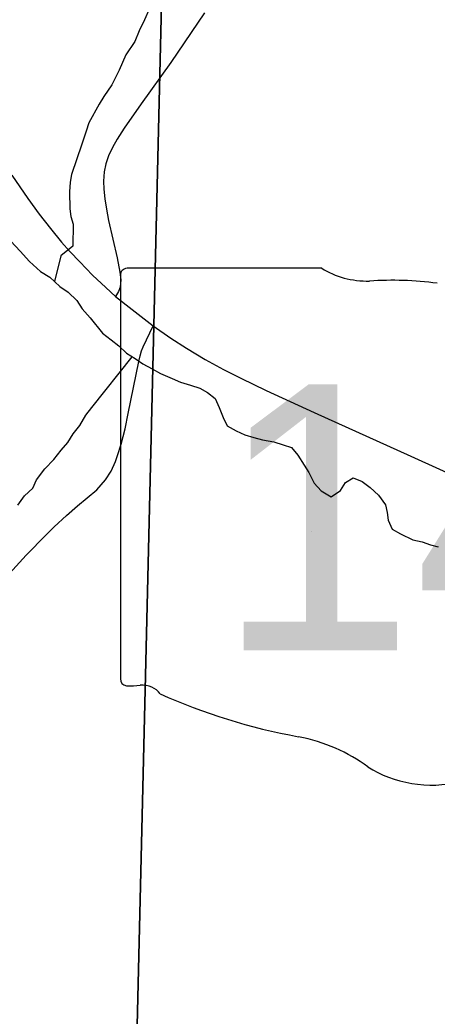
# Model space of a CAD drawing. Extents: x -7.9 to 76.1, y 0 to 22.
# Drawn here: x 4.3332 to 4.5401, y 17.4371 to 17.9309 of the extents above; entities that cross this region are included whole.
import ezdxf

# ---------------------------------------------------------------- set-up
doc = ezdxf.new("R2010")
doc.units = 0
for name, color, linetype in [('GM_X_Minor_River', 7, 'Continuous'), ('GM_X_Section', 7, 'Continuous'), ('GM_X_State_Location', 7, 'Continuous'), ('GM_X_State_Route', 7, 'Continuous'), ('GM_X_State_Shield', 7, 'Continuous'), ('GM_X_Township_Road', 7, 'Continuous')]:
    doc.layers.add(name, color=color, linetype=linetype)

msp = doc.modelspace()

# ---------------------------------------------------------------- linework, layer by layer
at = {"layer": 'GM_X_Minor_River'}
for points in [[(4.39746, 17.93658), (4.39491, 17.93085), (4.39236, 17.92549), (4.39018, 17.92014), (4.38575, 17.91361), (4.38248, 17.90596), (4.37883, 17.89869), (4.37477, 17.89292), (4.37256, 17.88909), (4.36743, 17.87989), (4.36599, 17.87569), (4.36383, 17.8692), (4.3588, 17.85431), (4.35811, 17.85051), (4.35782, 17.84557), (4.35796, 17.83722), (4.35841, 17.83343), (4.35961, 17.82966), (4.35943, 17.81865), (4.35345, 17.81399), (4.35036, 17.80113)], [(4.32873, 17.82114), (4.33336, 17.81629), (4.33799, 17.81106), (4.34337, 17.80622), (4.34797, 17.80327), (4.35296, 17.7988), (4.35718, 17.79584), (4.36141, 17.79174), (4.36413, 17.78761), (4.368, 17.78313), (4.37419, 17.77565), (4.37841, 17.77231), (4.38224, 17.76934), (4.38609, 17.76561), (4.3903, 17.76303), (4.39413, 17.76044)], [(4.33218, 17.69027), (4.3355, 17.69488), (4.33959, 17.69875), (4.34141, 17.70296), (4.34548, 17.70834), (4.34994, 17.71297), (4.35364, 17.71759), (4.35698, 17.72145), (4.35955, 17.72567), (4.36288, 17.7299), (4.36582, 17.73489), (4.36878, 17.73874), (4.38884, 17.76392)], [(4.39413, 17.76044), (4.39872, 17.75786), (4.40292, 17.75566), (4.40864, 17.7531), (4.41283, 17.75128), (4.41778, 17.74985), (4.42234, 17.74841), (4.42617, 17.7462), (4.43, 17.74323), (4.43197, 17.73871), (4.43395, 17.73381), (4.43592, 17.72967), (4.4405, 17.7271), (4.4447, 17.72528), (4.44926, 17.72384), (4.45345, 17.72277), (4.45914, 17.72173), (4.4637, 17.7203), (4.46789, 17.71885), (4.47099, 17.71511), (4.4741, 17.71023), (4.47644, 17.70648), (4.47918, 17.70121), (4.48265, 17.69748), (4.48762, 17.69453), (4.49211, 17.69765), (4.49469, 17.70149), (4.49843, 17.70383), (4.503, 17.70201), (4.50684, 17.69905), (4.51107, 17.69532), (4.51456, 17.69045), (4.51538, 17.68667), (4.51583, 17.68288), (4.5178, 17.67836), (4.522, 17.67616), (4.52811, 17.67323), (4.53267, 17.67217), (4.53685, 17.67073), (4.54066, 17.66966)]]:
    msp.add_lwpolyline(points, dxfattribs=at)
at = {"layer": 'GM_X_Section'}
for points in [[(3.38904, 18.26227), (4.41066, 18.24415), (4.39092, 17.41163), (3.3681, 17.4339)], [(4.41066, 18.24415), (5.42068, 18.22297), (5.3971, 17.39528), (4.39092, 17.41163)]]:
    msp.add_lwpolyline(points, close=True, dxfattribs=at)
at = {"layer": 'GM_X_State_Route'}
msp.add_lwpolyline([(4.32912, 17.85398), (4.33717, 17.84239), (4.34276, 17.83458), (4.34835, 17.82743), (4.35386, 17.82077), (4.35797, 17.81608), (4.36282, 17.81091), (4.36915, 17.80433), (4.37581, 17.79816), (4.38066, 17.79372), (4.38879, 17.78739), (4.39932, 17.77917), (4.40811, 17.77318), (4.41584, 17.76816), (4.42504, 17.76257), (4.43409, 17.75764), (4.4428, 17.75328), (4.45538, 17.7472), (4.47905, 17.73619), (4.52714, 17.71465), (4.56602, 17.69689)], dxfattribs=at)
at = {"layer": 'GM_X_State_Shield'}
for p, q in [((4.48286, 17.80778), (4.38634, 17.80778)), ((4.3831, 17.80434), (4.3831, 17.60422))]:
    msp.add_line(p, q, dxfattribs=at)
for centre, major_axis, start_param, end_param in [((4.38687, 17.80477), (0.00382, 0), 1.712693, 3.28349), ((4.50585, 17.83101), (0.03703, 0), 4.042523, 4.731795), ((4.51813, 17.69543), (0.13295, 0), 1.404758, 1.657858), ((4.3869, 17.60378), (0.00385, 0), 3.00124, 4.508301), ((4.38749, 17.62426), (0.0294, 0), 4.665946, 4.897461), ((4.3935, 17.59267), (0.0106, 0), 0.519207, 1.627899), ((4.52733, 17.77247), (0.2524, 0), 4.195997, 4.488961), ((4.45208, 17.51431), (0.07897, 0), 0.823519, 1.323587), ((4.53749, 17.59168), (0.05011, 0), 4.026481, 4.996735)]:
    msp.add_ellipse(centre, major_axis=major_axis, ratio=0.8, start_param=start_param, end_param=end_param, dxfattribs=at)
at = {"layer": 'GM_X_Township_Road'}
for points in [[(4.42471, 17.93441), (4.40811, 17.90973), (4.39338, 17.88922), (4.38488, 17.87726), (4.38139, 17.87169), (4.37906, 17.86761), (4.37713, 17.86349), (4.37578, 17.85946), (4.375, 17.85553), (4.37462, 17.85092), (4.37481, 17.84695), (4.37523, 17.84224), (4.37606, 17.83706), (4.37718, 17.83142), (4.38139, 17.81293), (4.3827, 17.80588), (4.38322, 17.80195), (4.38294, 17.79845), (4.38215, 17.79625), (4.38066, 17.79372)], [(4.32136, 17.64944), (4.33627, 17.66554), (4.34612, 17.67564), (4.35011, 17.67954), (4.35623, 17.68519), (4.36169, 17.68994), (4.37136, 17.69788), (4.37559, 17.70291), (4.37843, 17.70725), (4.38056, 17.71194), (4.38165, 17.71503), (4.38332, 17.72058), (4.38537, 17.72818), (4.38693, 17.73574), (4.39212, 17.76147), (4.39286, 17.76443), (4.39351, 17.76689), (4.39433, 17.76886), (4.39932, 17.77917)]]:
    msp.add_lwpolyline(points, dxfattribs=at)

# ---------------------------------------------------------------- texts
at = {"layer": 'GM_X_State_Location'}
msp.add_text('148', height=0.000189, rotation=0, dxfattribs=at).set_placement((4.47732, 17.6772))
at = {"layer": 'GM_X_State_Shield'}
msp.add_text('148', height=0.131836, dxfattribs=at).set_placement((4.43071, 17.61833))

doc.saveas('drawing.dxf')
